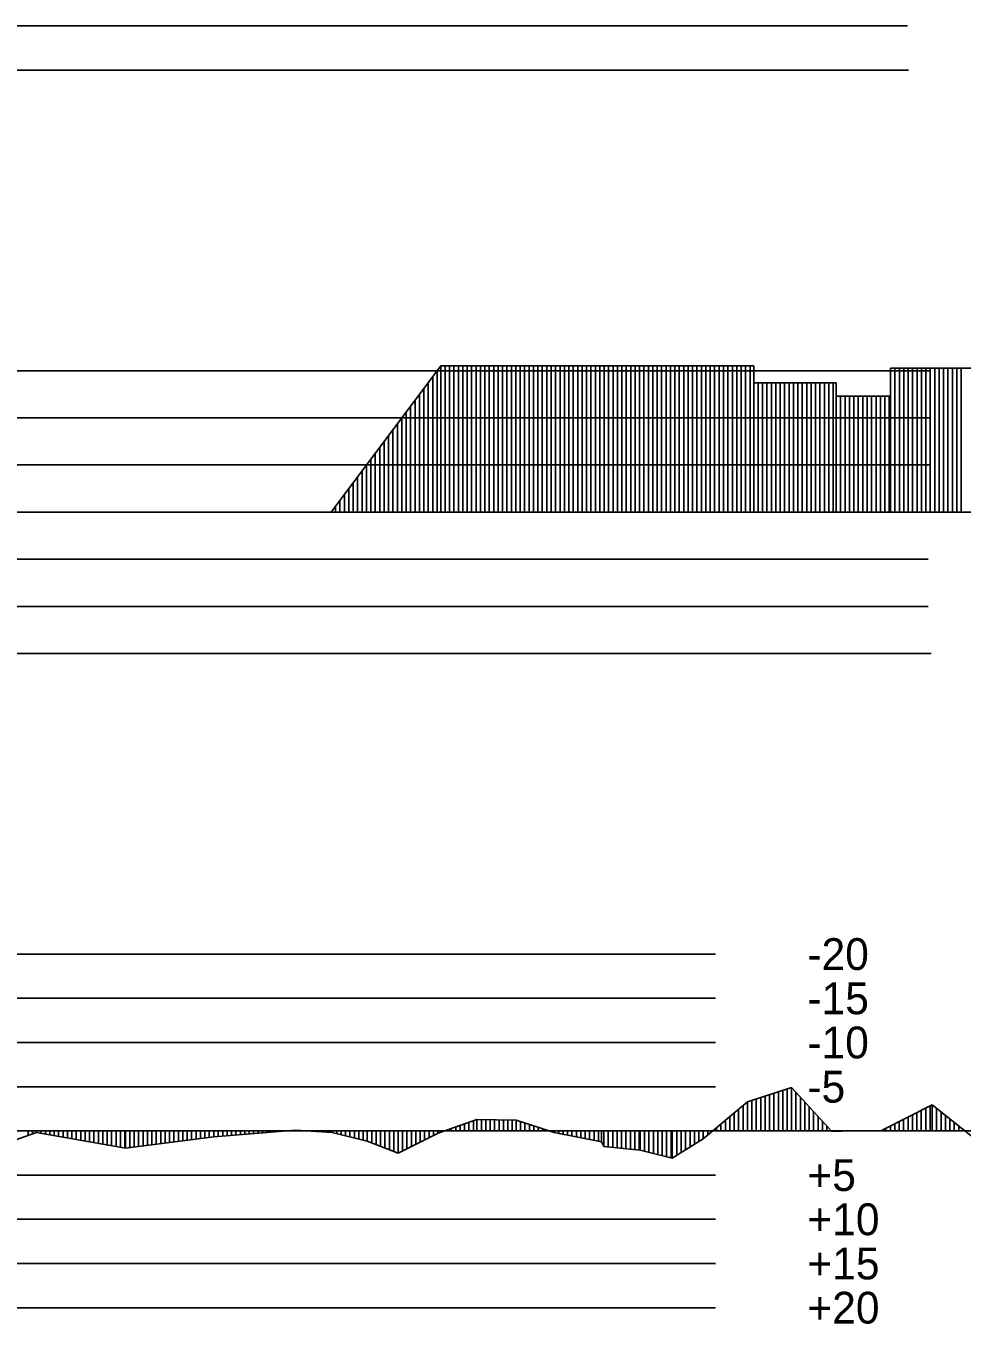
# Model space of a CAD drawing. Extents: x 2 to 10148, y 0 to 380.
# Drawn here: x 480.5 to 533.5, y 231.1 to 304.5 of the extents above; entities that cross this region are included whole.
import ezdxf

# ---------------------------------------------------------------- set-up
doc = ezdxf.new("R2010")
doc.units = 0
for name, color, linetype in [('POSUN_CARA', 7, 'Continuous'), ('POSUN_RASTR', 7, 'Continuous'), ('POSUN_TEXT', 7, 'Continuous'), ('ZRYCHL_CARA', 7, 'Continuous'), ('ZRYCHL_RASTR', 7, 'Continuous')]:
    doc.layers.add(name, color=color, linetype=linetype)

msp = doc.modelspace()

# ---------------------------------------------------------------- linework, layer by layer
at = {"layer": 'POSUN_CARA'}
for p, q in [((521.332, 243.645), (523.825, 244.454)), ((521.832, 242), (521.832, 243.807)), ((522.082, 242), (522.082, 243.888)), ((522.332, 242), (522.332, 243.969)), ((522.582, 242), (522.582, 244.051)), ((522.832, 242), (522.832, 244.132)), ((523.082, 242), (523.082, 244.213)), ((523.332, 242), (523.332, 244.294)), ((523.582, 242), (523.582, 244.375)), ((523.825, 244.454), (526.116, 241.974)), ((523.825, 242), (523.825, 244.454)), ((524.075, 242), (524.075, 244.183)), ((524.325, 242), (524.325, 243.913)), ((518.834, 241.555), (521.332, 243.645)), ((520.834, 242), (520.834, 243.228)), ((521.084, 242), (521.084, 243.437)), ((521.332, 242), (521.332, 243.645)), ((521.582, 242), (521.582, 243.726)), ((524.575, 242), (524.575, 243.642)), ((524.825, 242), (524.825, 243.371)), ((525.075, 242), (525.075, 243.101)), ((528.918, 242.018), (531.786, 243.481)), ((530.918, 242), (530.918, 243.039)), ((531.168, 242), (531.168, 243.166)), ((531.418, 242), (531.418, 243.294)), ((531.668, 242), (531.668, 243.421)), ((531.786, 243.481), (534.277, 241.499)), ((531.786, 242), (531.786, 243.481)), ((532.036, 242), (532.036, 243.282)), ((532.286, 242), (532.286, 243.084)), ((503.829, 241.873), (506.029, 242.641)), ((505.079, 242), (505.079, 242.309)), ((505.329, 242), (505.329, 242.397)), ((505.579, 242), (505.579, 242.484)), ((505.829, 242), (505.829, 242.571)), ((506.029, 242.641), (508.246, 242.599)), ((506.029, 242), (506.029, 242.641)), ((506.279, 242), (506.279, 242.637)), ((506.529, 242), (506.529, 242.632)), ((506.779, 242), (506.779, 242.627)), ((507.029, 242), (507.029, 242.622)), ((507.279, 242), (507.279, 242.618)), ((507.529, 242), (507.529, 242.613)), ((507.779, 242), (507.779, 242.608)), ((508.029, 242), (508.029, 242.603)), ((508.246, 242.599), (510.405, 241.9)), ((508.246, 242), (508.246, 242.599)), ((508.496, 242), (508.496, 242.518)), ((508.746, 242), (508.746, 242.437)), ((508.996, 242), (508.996, 242.356)), ((519.834, 242), (519.834, 242.392)), ((520.084, 242), (520.084, 242.601)), ((520.334, 242), (520.334, 242.81)), ((520.584, 242), (520.584, 243.019)), ((525.325, 242), (525.325, 242.83)), ((525.575, 242), (525.575, 242.559)), ((529.668, 242), (529.668, 242.401)), ((529.918, 242), (529.918, 242.528)), ((530.168, 242), (530.168, 242.656)), ((530.418, 242), (530.418, 242.784)), ((530.668, 242), (530.668, 242.911)), ((532.536, 242), (532.536, 242.885)), ((532.786, 242), (532.786, 242.686)), ((533.036, 242), (533.036, 242.487)), ((476.139, 240.171), (481.112, 241.915)), ((480.639, 242), (480.639, 241.749)), ((480.889, 242), (480.889, 241.837)), ((481.112, 242), (481.112, 241.915)), ((481.112, 241.915), (486.138, 241.019)), ((481.362, 242), (481.362, 241.87)), ((481.612, 242), (481.612, 241.826)), ((481.862, 242), (481.862, 241.781)), ((482.112, 242), (482.112, 241.737)), ((482.362, 242), (482.362, 241.692)), ((482.612, 242), (482.612, 241.648)), ((482.862, 242), (482.862, 241.603)), ((483.112, 242), (483.112, 241.558)), ((483.362, 242), (483.362, 241.514)), ((483.612, 242), (483.612, 241.469)), ((483.862, 242), (483.862, 241.425)), ((484.112, 242), (484.112, 241.38)), ((484.362, 242), (484.362, 241.335)), ((484.612, 242), (484.612, 241.291)), ((484.862, 242), (484.862, 241.246)), ((485.112, 242), (485.112, 241.202)), ((485.362, 242), (485.362, 241.157)), ((485.612, 242), (485.612, 241.112)), ((485.862, 242), (485.862, 241.068)), ((486.112, 242), (486.112, 241.023)), ((486.138, 242), (486.138, 241.019)), ((486.138, 241.019), (491.146, 241.671)), ((486.388, 242), (486.388, 241.051)), ((486.638, 242), (486.638, 241.084)), ((486.888, 242), (486.888, 241.116)), ((487.138, 242), (487.138, 241.149)), ((487.388, 242), (487.388, 241.181)), ((487.638, 242), (487.638, 241.214)), ((487.888, 242), (487.888, 241.247)), ((488.138, 242), (488.138, 241.279)), ((488.388, 242), (488.388, 241.312)), ((488.638, 242), (488.638, 241.344)), ((488.888, 242), (488.888, 241.377)), ((489.138, 242), (489.138, 241.409)), ((489.388, 242), (489.388, 241.442)), ((489.638, 242), (489.638, 241.474)), ((489.888, 242), (489.888, 241.507)), ((490.138, 242), (490.138, 241.539)), ((490.388, 242), (490.388, 241.572)), ((490.638, 242), (490.638, 241.605)), ((490.888, 242), (490.888, 241.637)), ((491.138, 242), (491.138, 241.67)), ((491.146, 241.671), (495.765, 242.041)), ((491.146, 242), (491.146, 241.671)), ((491.396, 242), (491.396, 241.691)), ((491.646, 242), (491.646, 241.711)), ((491.896, 242), (491.896, 241.731)), ((492.146, 242), (492.146, 241.751)), ((492.396, 242), (492.396, 241.771)), ((492.646, 242), (492.646, 241.791)), ((492.896, 242), (492.896, 241.811)), ((493.146, 242), (493.146, 241.831)), ((493.396, 242), (493.396, 241.851)), ((493.646, 242), (493.646, 241.871)), ((493.896, 242), (493.896, 241.891)), ((494.146, 242), (494.146, 241.911)), ((494.396, 242), (494.396, 241.931)), ((494.646, 242), (494.646, 241.951)), ((494.896, 242), (494.896, 241.971)), ((495.146, 242), (495.146, 241.991)), ((495.396, 242), (495.396, 242.011)), ((495.646, 242), (495.646, 242.031)), ((495.765, 242.041), (497.846, 241.911)), ((495.765, 242), (495.765, 242.041)), ((496.015, 242), (496.015, 242.025)), ((496.265, 242), (496.265, 242.009)), ((496.515, 242), (496.515, 241.994)), ((496.765, 242), (496.765, 241.978)), ((497.015, 242), (497.015, 241.963)), ((497.265, 242), (497.265, 241.947)), ((497.515, 242), (497.515, 241.932)), ((497.765, 242), (497.765, 241.916)), ((497.846, 242), (497.846, 241.911)), ((497.846, 241.911), (499.823, 241.417)), ((498.096, 242), (498.096, 241.849)), ((498.346, 242), (498.346, 241.786)), ((498.596, 242), (498.596, 241.724)), ((498.846, 242), (498.846, 241.661)), ((499.096, 242), (499.096, 241.599)), ((499.346, 242), (499.346, 241.536)), ((499.596, 242), (499.596, 241.474)), ((499.823, 242), (499.823, 241.417)), ((500.073, 242), (500.073, 241.32)), ((500.323, 242), (500.323, 241.223)), ((500.573, 242), (500.573, 241.125)), ((500.823, 242), (500.823, 241.028)), ((501.073, 242), (501.073, 240.931)), ((501.323, 242), (501.323, 240.833)), ((501.57, 242), (501.57, 240.737)), ((501.57, 240.737), (503.829, 241.873)), ((501.82, 242), (501.82, 240.863)), ((502.07, 242), (502.07, 240.989)), ((502.32, 242), (502.32, 241.114)), ((502.57, 242), (502.57, 241.24)), ((502.82, 242), (502.82, 241.366)), ((503.07, 242), (503.07, 241.491)), ((503.32, 242), (503.32, 241.617)), ((503.57, 242), (503.57, 241.743)), ((503.82, 242), (503.82, 241.868)), ((503.829, 242), (503.829, 241.873)), ((504.079, 242), (504.079, 241.96)), ((504.329, 242), (504.329, 242.047)), ((504.579, 242), (504.579, 242.135)), ((504.829, 242), (504.829, 242.222)), ((509.246, 242), (509.246, 242.275)), ((509.496, 242), (509.496, 242.195)), ((509.746, 242), (509.746, 242.114)), ((509.996, 242), (509.996, 242.033)), ((510.246, 242), (510.246, 241.952)), ((510.405, 242), (510.405, 241.9)), ((510.405, 241.9), (513.067, 241.372)), ((510.655, 242), (510.655, 241.851)), ((510.905, 242), (510.905, 241.801)), ((511.155, 242), (511.155, 241.751)), ((511.405, 242), (511.405, 241.702)), ((511.655, 242), (511.655, 241.652)), ((511.905, 242), (511.905, 241.602)), ((512.155, 242), (512.155, 241.553)), ((512.405, 242), (512.405, 241.503)), ((512.655, 242), (512.655, 241.454)), ((512.905, 242), (512.905, 241.404)), ((513.067, 242), (513.067, 241.372)), ((513.208, 242), (513.208, 241.109)), ((513.458, 242), (513.458, 241.085)), ((513.708, 242), (513.708, 241.061)), ((513.958, 242), (513.958, 241.037)), ((514.208, 242), (514.208, 241.013)), ((514.458, 242), (514.458, 240.989)), ((514.708, 242), (514.708, 240.965)), ((514.958, 242), (514.958, 240.941)), ((515.208, 242), (515.208, 240.917)), ((515.262, 242), (515.262, 240.912)), ((515.512, 242), (515.512, 240.849)), ((515.762, 242), (515.762, 240.786)), ((516.012, 242), (516.012, 240.723)), ((516.262, 242), (516.262, 240.66)), ((516.512, 242), (516.512, 240.597)), ((516.762, 242), (516.762, 240.535)), ((517.012, 242), (517.012, 240.472)), ((517.083, 242), (517.083, 240.454)), ((517.333, 242), (517.333, 240.611)), ((517.583, 242), (517.583, 240.768)), ((517.833, 242), (517.833, 240.926)), ((518.083, 242), (518.083, 241.083)), ((518.333, 242), (518.333, 241.24)), ((518.583, 242), (518.583, 241.397)), ((518.833, 242), (518.833, 241.554)), ((518.834, 242), (518.834, 241.555)), ((519.084, 242), (519.084, 241.765)), ((519.334, 242), (519.334, 241.974)), ((519.584, 242), (519.584, 242.183)), ((525.825, 242), (525.825, 242.288)), ((526.075, 242), (526.075, 242.018)), ((526.116, 241.974), (527.245, 242.001)), ((526.116, 242), (526.116, 241.974)), ((526.366, 242), (526.366, 241.98)), ((526.616, 242), (526.616, 241.986)), ((526.866, 242), (526.866, 241.992)), ((527.116, 242), (527.116, 241.998)), ((528.918, 242), (528.918, 242.018)), ((529.168, 242), (529.168, 242.146)), ((529.418, 242), (529.418, 242.273)), ((533.286, 242), (533.286, 242.288)), ((499.823, 241.417), (501.57, 240.737)), ((513.067, 241.372), (513.208, 241.109)), ((513.208, 241.109), (515.262, 240.912)), ((515.262, 240.912), (517.083, 240.454)), ((517.083, 240.454), (518.834, 241.555))]:
    msp.add_line(p, q, dxfattribs=at)
at = {"layer": 'POSUN_RASTR'}
for p, q in [((301.52, 252), (519.52, 252)), ((301.52, 249.5), (519.52, 249.5)), ((301.52, 247), (519.52, 247)), ((301.52, 244.5), (519.52, 244.5)), ((303.52, 242), (632.736, 242)), ((301.52, 239.5), (519.52, 239.5)), ((301.52, 237), (519.52, 237)), ((301.52, 234.5), (519.52, 234.5)), ((301.52, 232), (519.52, 232))]:
    msp.add_line(p, q, dxfattribs=at)
at = {"layer": 'ZRYCHL_CARA'}
for p, q in [((497.778, 277), (503.978, 285.28)), ((503.778, 277), (503.778, 285.013)), ((503.978, 277), (503.978, 285.28)), ((503.978, 285.28), (521.685, 285.28)), ((504.228, 277), (504.228, 285.28)), ((504.478, 277), (504.478, 285.28)), ((504.728, 277), (504.728, 285.28)), ((504.978, 277), (504.978, 285.28)), ((505.228, 277), (505.228, 285.28)), ((505.478, 277), (505.478, 285.28)), ((505.728, 277), (505.728, 285.28)), ((505.978, 277), (505.978, 285.28)), ((506.228, 277), (506.228, 285.28)), ((506.478, 277), (506.478, 285.28)), ((506.728, 277), (506.728, 285.28)), ((506.978, 277), (506.978, 285.28)), ((507.228, 277), (507.228, 285.28)), ((507.478, 277), (507.478, 285.28)), ((507.728, 277), (507.728, 285.28)), ((507.978, 277), (507.978, 285.28)), ((508.228, 277), (508.228, 285.28)), ((508.478, 277), (508.478, 285.28)), ((508.728, 277), (508.728, 285.28)), ((508.978, 277), (508.978, 285.28)), ((509.228, 277), (509.228, 285.28)), ((509.478, 277), (509.478, 285.28)), ((509.728, 277), (509.728, 285.28)), ((509.978, 277), (509.978, 285.28)), ((510.228, 277), (510.228, 285.28)), ((510.478, 277), (510.478, 285.28)), ((510.728, 277), (510.728, 285.28)), ((510.978, 277), (510.978, 285.28)), ((511.228, 277), (511.228, 285.28)), ((511.478, 277), (511.478, 285.28)), ((511.728, 277), (511.728, 285.28)), ((511.978, 277), (511.978, 285.28)), ((512.228, 277), (512.228, 285.28)), ((512.478, 277), (512.478, 285.28)), ((512.728, 277), (512.728, 285.28)), ((512.978, 277), (512.978, 285.28)), ((513.228, 277), (513.228, 285.28)), ((513.478, 277), (513.478, 285.28)), ((513.728, 277), (513.728, 285.28)), ((513.978, 277), (513.978, 285.28)), ((514.228, 277), (514.228, 285.28)), ((514.478, 277), (514.478, 285.28)), ((514.728, 277), (514.728, 285.28)), ((514.978, 277), (514.978, 285.28)), ((515.228, 277), (515.228, 285.28)), ((515.478, 277), (515.478, 285.28)), ((515.728, 277), (515.728, 285.28)), ((515.978, 277), (515.978, 285.28)), ((516.228, 277), (516.228, 285.28)), ((516.478, 277), (516.478, 285.28)), ((516.728, 277), (516.728, 285.28)), ((516.978, 277), (516.978, 285.28)), ((517.228, 277), (517.228, 285.28)), ((517.478, 277), (517.478, 285.28)), ((517.728, 277), (517.728, 285.28)), ((517.978, 277), (517.978, 285.28)), ((518.228, 277), (518.228, 285.28)), ((518.478, 277), (518.478, 285.28)), ((518.728, 277), (518.728, 285.28)), ((518.978, 277), (518.978, 285.28)), ((519.228, 277), (519.228, 285.28)), ((519.478, 277), (519.478, 285.28)), ((519.728, 277), (519.728, 285.28)), ((519.978, 277), (519.978, 285.28)), ((520.228, 277), (520.228, 285.28)), ((520.478, 277), (520.478, 285.28)), ((520.728, 277), (520.728, 285.28)), ((520.978, 277), (520.978, 285.28)), ((521.228, 277), (521.228, 285.28)), ((521.478, 277), (521.478, 285.28)), ((521.685, 285.28), (521.685, 284.309)), ((529.427, 277), (529.427, 285.134)), ((529.427, 283.562), (529.427, 285.134)), ((529.427, 285.134), (554.304, 285.134)), ((529.677, 277), (529.677, 285.134)), ((529.927, 277), (529.927, 285.134)), ((530.177, 277), (530.177, 285.134)), ((530.427, 277), (530.427, 285.134)), ((530.677, 277), (530.677, 285.134)), ((530.927, 277), (530.927, 285.134)), ((531.177, 277), (531.177, 285.134)), ((531.427, 277), (531.427, 285.134)), ((531.677, 277), (531.677, 285.134)), ((531.927, 277), (531.927, 285.134)), ((532.177, 277), (532.177, 285.134)), ((532.427, 277), (532.427, 285.134)), ((532.677, 277), (532.677, 285.134)), ((532.927, 277), (532.927, 285.134)), ((533.177, 277), (533.177, 285.134)), ((533.427, 277), (533.427, 285.134)), ((503.278, 277), (503.278, 284.345)), ((503.528, 277), (503.528, 284.679)), ((521.685, 277), (521.685, 284.309)), ((521.685, 284.309), (526.356, 284.309)), ((521.935, 277), (521.935, 284.309)), ((522.185, 277), (522.185, 284.309)), ((522.435, 277), (522.435, 284.309)), ((522.685, 277), (522.685, 284.309)), ((522.935, 277), (522.935, 284.309)), ((523.185, 277), (523.185, 284.309)), ((523.435, 277), (523.435, 284.309)), ((523.685, 277), (523.685, 284.309)), ((523.935, 277), (523.935, 284.309)), ((524.185, 277), (524.185, 284.309)), ((524.435, 277), (524.435, 284.309)), ((524.685, 277), (524.685, 284.309)), ((524.935, 277), (524.935, 284.309)), ((525.185, 277), (525.185, 284.309)), ((525.435, 277), (525.435, 284.309)), ((525.685, 277), (525.685, 284.309)), ((525.935, 277), (525.935, 284.309)), ((526.185, 277), (526.185, 284.309)), ((526.356, 284.309), (526.356, 283.562)), ((502.778, 277), (502.778, 283.677)), ((503.028, 277), (503.028, 284.011)), ((526.356, 277), (526.356, 283.562)), ((526.356, 283.562), (529.427, 283.562)), ((526.606, 277), (526.606, 283.562)), ((526.856, 277), (526.856, 283.562)), ((527.106, 277), (527.106, 283.562)), ((527.356, 277), (527.356, 283.562)), ((527.606, 277), (527.606, 283.562)), ((527.856, 277), (527.856, 283.562)), ((528.106, 277), (528.106, 283.562)), ((528.356, 277), (528.356, 283.562)), ((528.606, 277), (528.606, 283.562)), ((528.856, 277), (528.856, 283.562)), ((529.106, 277), (529.106, 283.562)), ((529.356, 277), (529.356, 283.562)), ((502.278, 277), (502.278, 283.009)), ((502.528, 277), (502.528, 283.343)), ((501.528, 277), (501.528, 282.008)), ((501.778, 277), (501.778, 282.342)), ((502.028, 277), (502.028, 282.676)), ((501.028, 277), (501.028, 281.34)), ((501.278, 277), (501.278, 281.674)), ((500.528, 277), (500.528, 280.672)), ((500.778, 277), (500.778, 281.006)), ((500.028, 277), (500.028, 280.005)), ((500.278, 277), (500.278, 280.339)), ((499.528, 277), (499.528, 279.337)), ((499.778, 277), (499.778, 279.671)), ((498.778, 277), (498.778, 278.335)), ((499.028, 277), (499.028, 278.669)), ((499.278, 277), (499.278, 279.003)), ((498.278, 277), (498.278, 277.668)), ((498.528, 277), (498.528, 278.002)), ((303.52, 277), (632.736, 277)), ((498.028, 277), (498.028, 277.334))]:
    msp.add_line(p, q, dxfattribs=at)
at = {"layer": 'ZRYCHL_RASTR'}
for p, q in [((301.52, 304.5), (530.388, 304.5)), ((301.52, 302), (530.438, 302)), ((301.52, 285), (531.687, 285)), ((301.52, 282.333), (531.637, 282.333)), ((301.52, 279.667), (531.637, 279.667)), ((301.52, 274.333), (531.555, 274.333)), ((301.52, 271.667), (531.555, 271.667)), ((301.52, 269), (531.731, 269))]:
    msp.add_line(p, q, dxfattribs=at)

# ---------------------------------------------------------------- texts
at = {"layer": 'POSUN_TEXT'}
for s, p in [('-20', (524.723, 251.1)), ('-15', (524.723, 248.6)), ('-10', (524.723, 246.1)), ('-5', (524.723, 243.6)), ('+5', (524.723, 238.6)), ('+10', (524.723, 236.1)), ('+15', (524.723, 233.6)), ('+20', (524.723, 231.1))]:
    msp.add_text(s, height=1.8, dxfattribs=at).set_placement(p)

doc.saveas('drawing.dxf')
